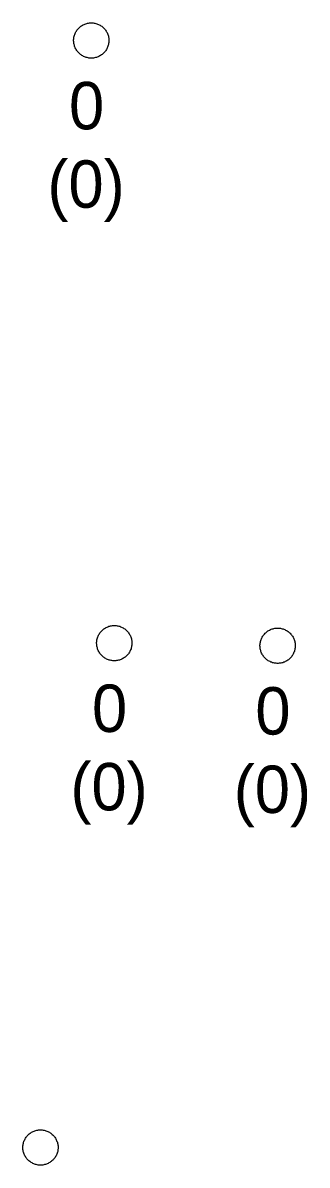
# Model space of a CAD drawing. Extents: x -606452 to -604459, y -1157823 to -1156972.
# Drawn here: x -605874.93 to -605870.9, y -1157234.85 to -1157218.67 of the extents above; entities that cross this region are included whole.
import ezdxf

# ---------------------------------------------------------------- set-up
doc = ezdxf.new("R2010")
doc.units = 0
doc.layers.add('Vstupní šachta stoky', color=7, linetype='Continuous')

msp = doc.modelspace()

# ---------------------------------------------------------------- linework, layer by layer
at = {"layer": 'Vstupní šachta stoky'}
for p, q in [((-605873.971, -1157218.672), (-605873.958, -1157218.672)), ((-605873.645, -1157227.209), (-605873.632, -1157227.209)), ((-605871.33, -1157227.246), (-605871.317, -1157227.246)), ((-605874.691, -1157234.354), (-605874.678, -1157234.354))]:
    msp.add_line(p, q, dxfattribs=at)
for points in [[(-605873.958, -1157218.672), (-605873.945, -1157218.672), (-605873.932, -1157218.673), (-605873.919, -1157218.675), (-605873.906, -1157218.678), (-605873.893, -1157218.681), (-605873.88, -1157218.684), (-605873.868, -1157218.689), (-605873.856, -1157218.694), (-605873.844, -1157218.7), (-605873.832, -1157218.706), (-605873.821, -1157218.713), (-605873.81, -1157218.721), (-605873.8, -1157218.729), (-605873.79, -1157218.737), (-605873.78, -1157218.746), (-605873.771, -1157218.756), (-605873.763, -1157218.766), (-605873.755, -1157218.777), (-605873.747, -1157218.788), (-605873.74, -1157218.799), (-605873.734, -1157218.811), (-605873.729, -1157218.823), (-605873.724, -1157218.835), (-605873.719, -1157218.847), (-605873.716, -1157218.86), (-605873.713, -1157218.873), (-605873.711, -1157218.886), (-605873.709, -1157218.899), (-605873.708, -1157218.912), (-605873.708, -1157218.925), (-605873.709, -1157218.939), (-605873.71, -1157218.952), (-605873.712, -1157218.965), (-605873.714, -1157218.978), (-605873.718, -1157218.99), (-605873.721, -1157219.003), (-605873.726, -1157219.015), (-605873.731, -1157219.028), (-605873.737, -1157219.039), (-605873.744, -1157219.051), (-605873.751, -1157219.062), (-605873.758, -1157219.073), (-605873.767, -1157219.083), (-605873.775, -1157219.093), (-605873.785, -1157219.102), (-605873.795, -1157219.111), (-605873.805, -1157219.12), (-605873.815, -1157219.127), (-605873.826, -1157219.135), (-605873.838, -1157219.141), (-605873.85, -1157219.147), (-605873.862, -1157219.153), (-605873.874, -1157219.157), (-605873.886, -1157219.162), (-605873.899, -1157219.165), (-605873.912, -1157219.168), (-605873.925, -1157219.17), (-605873.938, -1157219.171), (-605873.951, -1157219.172), (-605873.965, -1157219.172), (-605873.978, -1157219.171), (-605873.991, -1157219.17), (-605874.004, -1157219.168), (-605874.017, -1157219.165), (-605874.03, -1157219.162), (-605874.042, -1157219.157), (-605874.054, -1157219.153), (-605874.066, -1157219.147), (-605874.078, -1157219.141), (-605874.09, -1157219.135), (-605874.101, -1157219.127), (-605874.111, -1157219.12), (-605874.121, -1157219.111), (-605874.131, -1157219.102), (-605874.141, -1157219.093), (-605874.149, -1157219.083), (-605874.158, -1157219.073), (-605874.165, -1157219.062), (-605874.172, -1157219.051), (-605874.179, -1157219.039), (-605874.185, -1157219.028), (-605874.19, -1157219.015), (-605874.195, -1157219.003), (-605874.198, -1157218.99), (-605874.202, -1157218.978), (-605874.204, -1157218.965), (-605874.206, -1157218.952), (-605874.207, -1157218.939), (-605874.208, -1157218.925), (-605874.208, -1157218.912), (-605874.207, -1157218.899), (-605874.205, -1157218.886), (-605874.203, -1157218.873), (-605874.2, -1157218.86), (-605874.197, -1157218.847), (-605874.192, -1157218.835), (-605874.187, -1157218.823), (-605874.182, -1157218.811), (-605874.176, -1157218.799), (-605874.169, -1157218.788)], [(-605874.169, -1157218.788), (-605874.161, -1157218.777), (-605874.153, -1157218.766), (-605874.145, -1157218.756), (-605874.136, -1157218.746), (-605874.126, -1157218.737), (-605874.116, -1157218.729), (-605874.106, -1157218.721), (-605874.095, -1157218.713), (-605874.084, -1157218.706), (-605874.072, -1157218.7), (-605874.06, -1157218.694), (-605874.048, -1157218.689), (-605874.036, -1157218.684), (-605874.023, -1157218.681), (-605874.01, -1157218.678), (-605873.997, -1157218.675), (-605873.984, -1157218.673), (-605873.971, -1157218.672)], [(-605873.632, -1157227.209), (-605873.619, -1157227.209), (-605873.606, -1157227.21), (-605873.593, -1157227.212), (-605873.58, -1157227.215), (-605873.567, -1157227.218), (-605873.554, -1157227.221), (-605873.542, -1157227.226), (-605873.53, -1157227.231), (-605873.518, -1157227.237), (-605873.506, -1157227.243), (-605873.495, -1157227.25), (-605873.484, -1157227.258), (-605873.474, -1157227.266), (-605873.464, -1157227.274), (-605873.454, -1157227.283), (-605873.445, -1157227.293), (-605873.437, -1157227.303), (-605873.429, -1157227.314), (-605873.421, -1157227.325), (-605873.414, -1157227.336), (-605873.408, -1157227.348), (-605873.403, -1157227.36), (-605873.398, -1157227.372), (-605873.393, -1157227.384), (-605873.39, -1157227.397), (-605873.387, -1157227.41), (-605873.385, -1157227.423), (-605873.383, -1157227.436), (-605873.382, -1157227.449), (-605873.382, -1157227.462), (-605873.383, -1157227.476), (-605873.384, -1157227.489), (-605873.386, -1157227.502), (-605873.388, -1157227.515), (-605873.392, -1157227.527), (-605873.395, -1157227.54), (-605873.4, -1157227.552), (-605873.405, -1157227.565), (-605873.411, -1157227.576), (-605873.418, -1157227.588), (-605873.425, -1157227.599), (-605873.432, -1157227.61), (-605873.441, -1157227.62), (-605873.449, -1157227.63), (-605873.459, -1157227.639), (-605873.469, -1157227.648), (-605873.479, -1157227.657), (-605873.489, -1157227.664), (-605873.5, -1157227.672), (-605873.512, -1157227.678), (-605873.524, -1157227.684), (-605873.536, -1157227.69), (-605873.548, -1157227.694), (-605873.56, -1157227.699), (-605873.573, -1157227.702), (-605873.586, -1157227.705), (-605873.599, -1157227.707), (-605873.612, -1157227.708), (-605873.625, -1157227.709), (-605873.639, -1157227.709), (-605873.652, -1157227.708), (-605873.665, -1157227.707), (-605873.678, -1157227.705), (-605873.691, -1157227.702), (-605873.704, -1157227.699), (-605873.716, -1157227.694), (-605873.728, -1157227.69), (-605873.74, -1157227.684), (-605873.752, -1157227.678), (-605873.764, -1157227.672), (-605873.775, -1157227.664), (-605873.785, -1157227.657), (-605873.795, -1157227.648), (-605873.805, -1157227.639), (-605873.815, -1157227.63), (-605873.823, -1157227.62), (-605873.832, -1157227.61), (-605873.839, -1157227.599), (-605873.846, -1157227.588), (-605873.853, -1157227.576), (-605873.859, -1157227.565), (-605873.864, -1157227.552), (-605873.869, -1157227.54), (-605873.872, -1157227.527), (-605873.876, -1157227.515), (-605873.878, -1157227.502), (-605873.88, -1157227.489), (-605873.881, -1157227.476), (-605873.882, -1157227.462), (-605873.882, -1157227.449), (-605873.881, -1157227.436), (-605873.879, -1157227.423), (-605873.877, -1157227.41), (-605873.874, -1157227.397), (-605873.871, -1157227.384), (-605873.866, -1157227.372), (-605873.861, -1157227.36), (-605873.856, -1157227.348), (-605873.85, -1157227.336), (-605873.843, -1157227.325)], [(-605873.843, -1157227.325), (-605873.835, -1157227.314), (-605873.827, -1157227.303), (-605873.819, -1157227.293), (-605873.81, -1157227.283), (-605873.8, -1157227.274), (-605873.79, -1157227.266), (-605873.78, -1157227.258), (-605873.769, -1157227.25), (-605873.758, -1157227.243), (-605873.746, -1157227.237), (-605873.734, -1157227.231), (-605873.722, -1157227.226), (-605873.71, -1157227.221), (-605873.697, -1157227.218), (-605873.684, -1157227.215), (-605873.671, -1157227.212), (-605873.658, -1157227.21), (-605873.645, -1157227.209)], [(-605871.317, -1157227.246), (-605871.304, -1157227.246), (-605871.291, -1157227.247), (-605871.278, -1157227.249), (-605871.265, -1157227.252), (-605871.252, -1157227.255), (-605871.239, -1157227.258), (-605871.227, -1157227.263), (-605871.215, -1157227.268), (-605871.203, -1157227.274), (-605871.191, -1157227.28), (-605871.18, -1157227.287), (-605871.169, -1157227.295), (-605871.159, -1157227.303), (-605871.149, -1157227.311), (-605871.139, -1157227.32), (-605871.13, -1157227.33), (-605871.122, -1157227.34), (-605871.114, -1157227.351), (-605871.106, -1157227.362), (-605871.099, -1157227.373), (-605871.093, -1157227.385), (-605871.088, -1157227.397), (-605871.083, -1157227.409), (-605871.078, -1157227.421), (-605871.075, -1157227.434), (-605871.072, -1157227.447), (-605871.07, -1157227.46), (-605871.068, -1157227.473), (-605871.067, -1157227.486), (-605871.067, -1157227.499), (-605871.068, -1157227.513), (-605871.069, -1157227.526), (-605871.071, -1157227.539), (-605871.073, -1157227.552), (-605871.077, -1157227.564), (-605871.08, -1157227.577), (-605871.085, -1157227.589), (-605871.09, -1157227.602), (-605871.096, -1157227.613), (-605871.103, -1157227.625), (-605871.11, -1157227.636), (-605871.117, -1157227.647), (-605871.126, -1157227.657), (-605871.134, -1157227.667), (-605871.144, -1157227.676), (-605871.154, -1157227.685), (-605871.164, -1157227.694), (-605871.174, -1157227.701), (-605871.185, -1157227.709), (-605871.197, -1157227.715), (-605871.209, -1157227.721), (-605871.221, -1157227.727), (-605871.233, -1157227.731), (-605871.245, -1157227.736), (-605871.258, -1157227.739), (-605871.271, -1157227.742), (-605871.284, -1157227.744), (-605871.297, -1157227.745), (-605871.31, -1157227.746), (-605871.324, -1157227.746), (-605871.337, -1157227.745), (-605871.35, -1157227.744), (-605871.363, -1157227.742), (-605871.376, -1157227.739), (-605871.389, -1157227.736), (-605871.401, -1157227.731), (-605871.413, -1157227.727), (-605871.425, -1157227.721), (-605871.437, -1157227.715), (-605871.449, -1157227.709), (-605871.46, -1157227.701), (-605871.47, -1157227.694), (-605871.48, -1157227.685), (-605871.49, -1157227.676), (-605871.5, -1157227.667), (-605871.508, -1157227.657), (-605871.517, -1157227.647), (-605871.524, -1157227.636), (-605871.531, -1157227.625), (-605871.538, -1157227.613), (-605871.544, -1157227.602), (-605871.549, -1157227.589), (-605871.554, -1157227.577), (-605871.557, -1157227.564), (-605871.561, -1157227.552), (-605871.563, -1157227.539), (-605871.565, -1157227.526), (-605871.566, -1157227.513), (-605871.567, -1157227.499), (-605871.567, -1157227.486), (-605871.566, -1157227.473), (-605871.564, -1157227.46), (-605871.562, -1157227.447), (-605871.559, -1157227.434), (-605871.556, -1157227.421), (-605871.551, -1157227.409), (-605871.546, -1157227.397), (-605871.541, -1157227.385), (-605871.535, -1157227.373), (-605871.528, -1157227.362)], [(-605871.528, -1157227.362), (-605871.52, -1157227.351), (-605871.512, -1157227.34), (-605871.504, -1157227.33), (-605871.495, -1157227.32), (-605871.485, -1157227.311), (-605871.475, -1157227.303), (-605871.465, -1157227.295), (-605871.454, -1157227.287), (-605871.443, -1157227.28), (-605871.431, -1157227.274), (-605871.419, -1157227.268), (-605871.407, -1157227.263), (-605871.395, -1157227.258), (-605871.382, -1157227.255), (-605871.369, -1157227.252), (-605871.356, -1157227.249), (-605871.343, -1157227.247), (-605871.33, -1157227.246)], [(-605874.678, -1157234.354), (-605874.665, -1157234.354), (-605874.652, -1157234.355), (-605874.639, -1157234.357), (-605874.626, -1157234.36), (-605874.613, -1157234.363), (-605874.6, -1157234.366), (-605874.588, -1157234.371), (-605874.576, -1157234.376), (-605874.564, -1157234.382), (-605874.552, -1157234.388), (-605874.541, -1157234.395), (-605874.53, -1157234.403), (-605874.52, -1157234.411), (-605874.51, -1157234.419), (-605874.5, -1157234.428), (-605874.491, -1157234.438), (-605874.483, -1157234.448), (-605874.475, -1157234.459), (-605874.467, -1157234.47), (-605874.46, -1157234.481), (-605874.454, -1157234.493), (-605874.449, -1157234.505), (-605874.444, -1157234.517), (-605874.439, -1157234.529), (-605874.436, -1157234.542), (-605874.433, -1157234.555), (-605874.431, -1157234.568), (-605874.429, -1157234.581), (-605874.428, -1157234.594), (-605874.428, -1157234.607), (-605874.429, -1157234.621), (-605874.43, -1157234.634), (-605874.432, -1157234.647), (-605874.434, -1157234.66), (-605874.438, -1157234.672), (-605874.441, -1157234.685), (-605874.446, -1157234.697), (-605874.451, -1157234.71), (-605874.457, -1157234.721), (-605874.464, -1157234.733), (-605874.471, -1157234.744), (-605874.478, -1157234.755), (-605874.487, -1157234.765), (-605874.495, -1157234.775), (-605874.505, -1157234.784), (-605874.515, -1157234.793), (-605874.525, -1157234.802), (-605874.535, -1157234.809), (-605874.546, -1157234.817), (-605874.558, -1157234.823), (-605874.57, -1157234.829), (-605874.582, -1157234.835), (-605874.594, -1157234.839), (-605874.606, -1157234.844), (-605874.619, -1157234.847), (-605874.632, -1157234.85), (-605874.645, -1157234.852), (-605874.658, -1157234.853), (-605874.671, -1157234.854), (-605874.685, -1157234.854), (-605874.698, -1157234.853), (-605874.711, -1157234.852), (-605874.724, -1157234.85), (-605874.737, -1157234.847), (-605874.75, -1157234.844), (-605874.762, -1157234.839), (-605874.774, -1157234.835), (-605874.786, -1157234.829), (-605874.798, -1157234.823), (-605874.81, -1157234.817), (-605874.821, -1157234.809), (-605874.831, -1157234.802), (-605874.841, -1157234.793), (-605874.851, -1157234.784), (-605874.861, -1157234.775), (-605874.869, -1157234.765), (-605874.878, -1157234.755), (-605874.885, -1157234.744), (-605874.892, -1157234.733), (-605874.899, -1157234.721), (-605874.905, -1157234.71), (-605874.91, -1157234.697), (-605874.915, -1157234.685), (-605874.918, -1157234.672), (-605874.922, -1157234.66), (-605874.924, -1157234.647), (-605874.926, -1157234.634), (-605874.927, -1157234.621), (-605874.928, -1157234.607), (-605874.928, -1157234.594), (-605874.927, -1157234.581), (-605874.925, -1157234.568), (-605874.923, -1157234.555), (-605874.92, -1157234.542), (-605874.917, -1157234.529), (-605874.912, -1157234.517), (-605874.907, -1157234.505), (-605874.902, -1157234.493), (-605874.896, -1157234.481), (-605874.889, -1157234.47)], [(-605874.889, -1157234.47), (-605874.881, -1157234.459), (-605874.873, -1157234.448), (-605874.865, -1157234.438), (-605874.856, -1157234.428), (-605874.846, -1157234.419), (-605874.836, -1157234.411), (-605874.826, -1157234.403), (-605874.815, -1157234.395), (-605874.804, -1157234.388), (-605874.792, -1157234.382), (-605874.78, -1157234.376), (-605874.768, -1157234.371), (-605874.756, -1157234.366), (-605874.743, -1157234.363), (-605874.73, -1157234.36), (-605874.717, -1157234.357), (-605874.704, -1157234.355), (-605874.691, -1157234.354)]]:
    msp.add_lwpolyline(points, dxfattribs=at)

# ---------------------------------------------------------------- texts
for s, height, p in [('0', 0.671, (-605874.274, -1157220.18)), ('(0)', 0.6708, (-605874.58, -1157221.291)), ('0', 0.671, (-605873.948, -1157228.717)), ('0', 0.671, (-605871.633, -1157228.754)), ('(0)', 0.6708, (-605874.254, -1157229.828)), ('(0)', 0.6708, (-605871.939, -1157229.865))]:
    msp.add_text(s, height=height, dxfattribs=at).set_placement(p)

doc.saveas('drawing.dxf')
